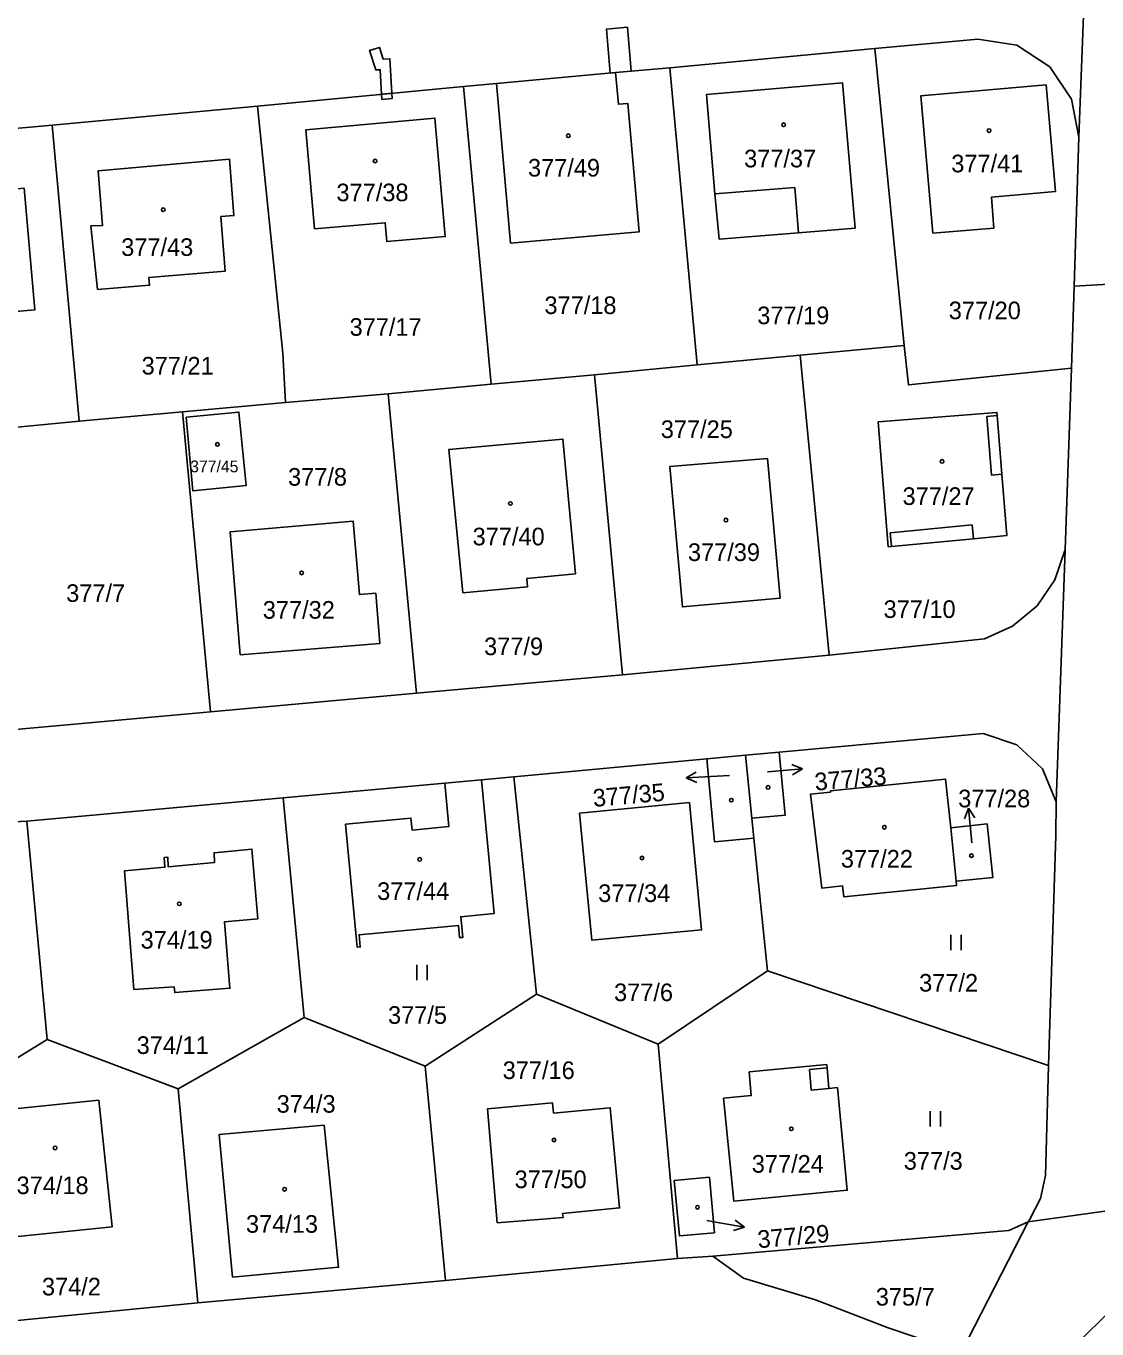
# Model space of a CAD drawing. Extents: x -757266 to -753360, y -1162585 to -1157740.
# Drawn here: x -754263.6 to -754160.3, y -1160683.4 to -1160557.6 of the extents above; entities that cross this region are included whole.
import ezdxf

# ---------------------------------------------------------------- set-up
doc = ezdxf.new("R2010")
doc.units = 0
for name, color, linetype in [('Hranice parcel', 7, 'Continuous'), ('Parcelní čísla', 7, 'Continuous'), ('Pop  PČ popisy', 7, 'Continuous'), ('Vnitřní kresba', 7, 'Continuous'), ('Věcná břemena k části', 7, 'Continuous'), ('Značky budov', 7, 'Continuous'), ('Značky kultur', 7, 'Continuous')]:
    doc.layers.add(name, color=color, linetype=linetype)

msp = doc.modelspace()

# ---------------------------------------------------------------- linework, layer by layer
at = {"layer": 'Hranice parcel'}
for p, q in [((-754181.69, -1160559.81), (-754201.48, -1160561.65)), ((-754178.86, -1160588.46), (-754181.69, -1160559.81)), ((-754218.2, -1160563.16), (-754206.72, -1160562.12)), ((-754201.48, -1160561.65), (-754206.72, -1160562.12)), ((-754198.82, -1160590.35), (-754201.48, -1160561.65)), ((-754221.39, -1160563.45), (-754241.26, -1160565.35)), ((-754218.2, -1160563.16), (-754221.39, -1160563.45)), ((-754218.7, -1160592.21), (-754221.39, -1160563.45)), ((-754241.26, -1160565.35), (-754261.06, -1160567.2)), ((-754261.06, -1160567.2), (-754281.04, -1160569.04)), ((-754261.06, -1160567.2), (-754258.46, -1160595.77)), ((-754162.46, -1160582.75), (-754162, -1160568.36)), ((-754153.45, -1160582.24), (-754162.46, -1160582.75)), ((-754162.46, -1160582.75), (-754162.71, -1160590.67)), ((-754178.86, -1160588.46), (-754188.9, -1160589.41)), ((-754198.82, -1160590.35), (-754188.9, -1160589.41)), ((-754188.9, -1160589.41), (-754186.08, -1160618.35)), ((-754208.75, -1160591.29), (-754218.7, -1160592.21)), ((-754208.75, -1160591.29), (-754198.82, -1160590.35)), ((-754206.05, -1160620.25), (-754208.75, -1160591.29)), ((-754162.71, -1160590.67), (-754163.31, -1160608.15)), ((-754218.7, -1160592.21), (-754228.65, -1160593.13)), ((-754228.65, -1160593.13), (-754238.55, -1160593.97)), ((-754225.91, -1160622.02), (-754228.65, -1160593.13)), ((-754248.48, -1160594.88), (-754258.46, -1160595.77)), ((-754238.55, -1160593.97), (-754248.48, -1160594.88)), ((-754245.8, -1160623.83), (-754248.48, -1160594.88)), ((-754258.46, -1160595.77), (-754268.45, -1160596.74)), ((-754163.31, -1160608.15), (-754164.2, -1160632.51)), ((-754206.05, -1160620.25), (-754186.08, -1160618.35)), ((-754225.91, -1160622.02), (-754206.05, -1160620.25)), ((-754245.8, -1160623.83), (-754225.91, -1160622.02)), ((-754265.67, -1160625.65), (-754245.8, -1160623.83)), ((-754190.91, -1160627.71), (-754194.18, -1160628.01)), ((-754197.91, -1160628.36), (-754216.51, -1160630.11)), ((-754194.18, -1160628.01), (-754197.91, -1160628.36)), ((-754194.18, -1160628.01), (-754193.56, -1160634.09)), ((-754216.51, -1160630.11), (-754219.65, -1160630.39)), ((-754214.32, -1160651.09), (-754216.51, -1160630.11)), ((-754223.19, -1160630.71), (-754238.79, -1160632.12)), ((-754219.65, -1160630.39), (-754223.19, -1160630.71)), ((-754238.79, -1160632.12), (-754263.53, -1160634.4)), ((-754236.75, -1160653.33), (-754238.79, -1160632.12)), ((-754193.56, -1160634.09), (-754193.36, -1160636.03)), ((-754261.56, -1160655.48), (-754263.53, -1160634.4)), ((-754173.83, -1160640.19), (-754174.36, -1160635.03)), ((-754193.36, -1160636.03), (-754192.04, -1160648.83)), ((-754192.04, -1160648.83), (-754202.58, -1160655.9)), ((-754192.04, -1160648.83), (-754164.91, -1160657.98)), ((-754225.08, -1160658.04), (-754214.32, -1160651.09)), ((-754214.32, -1160651.09), (-754202.58, -1160655.9)), ((-754236.75, -1160653.33), (-754248.9, -1160660.23)), ((-754225.08, -1160658.04), (-754236.75, -1160653.33)), ((-754261.56, -1160655.48), (-754272.96, -1160662.48)), ((-754248.9, -1160660.23), (-754261.56, -1160655.48)), ((-754202.58, -1160655.9), (-754200.73, -1160676.61)), ((-754223.11, -1160678.74), (-754225.08, -1160658.04)), ((-754247, -1160680.9), (-754248.9, -1160660.23)), ((-754143.15, -1160666.27), (-754187.69, -1160709.59)), ((-754151.09, -1160670.84), (-754166.88, -1160673.08)), ((-754200.73, -1160676.61), (-754223.11, -1160678.74)), ((-754197.31, -1160676.39), (-754200.73, -1160676.61)), ((-754247, -1160680.9), (-754223.11, -1160678.74)), ((-754271.17, -1160683.26), (-754247, -1160680.9))]:
    msp.add_line(p, q, dxfattribs=at)
for points in [[(-754162.93, -1160496.19), (-754162.15, -1160516.26), (-754161.24, -1160536.8), (-754160.91, -1160539.8), (-754162, -1160568.36)], [(-754162, -1160568.36), (-754162.71, -1160564.7), (-754164.81, -1160561.56), (-754167.99, -1160559.49), (-754171.74, -1160558.88), (-754181.69, -1160559.81)], [(-754206.72, -1160562.12), (-754206.43, -1160565.18), (-754205.53, -1160565.1), (-754204.43, -1160577.5), (-754216.83, -1160578.6), (-754218.2, -1160563.16)], [(-754183.58, -1160577.15), (-754189.06, -1160577.59), (-754196.7, -1160578.21), (-754197.11, -1160573.83), (-754197.93, -1160564.24), (-754184.79, -1160563.12), (-754183.58, -1160577.15)], [(-754170.21, -1160577.13), (-754176.08, -1160577.61), (-754177.24, -1160564.36), (-754165.16, -1160563.32), (-754164.26, -1160573.6), (-754170.44, -1160574.16), (-754170.21, -1160577.13)], [(-754241.26, -1160565.35), (-754238.82, -1160589.21), (-754238.55, -1160593.97)], [(-754235.76, -1160577.22), (-754236.58, -1160567.64), (-754224.13, -1160566.51), (-754223.14, -1160577.96), (-754228.78, -1160578.43), (-754228.93, -1160576.62), (-754235.76, -1160577.22)], [(-754244.37, -1160581.3), (-754251.74, -1160581.89), (-754251.68, -1160582.65), (-754256.69, -1160583.06), (-754257.34, -1160576.9), (-754256.2, -1160576.88), (-754256.65, -1160571.61), (-754243.96, -1160570.49), (-754243.53, -1160575.93), (-754244.79, -1160576.03), (-754244.37, -1160581.3)], [(-754276.66, -1160582.75), (-754277.47, -1160573.56), (-754271.09, -1160572.99), (-754271.01, -1160573.97), (-754263.79, -1160573.29), (-754262.76, -1160585.03), (-754270.45, -1160585.71), (-754270.77, -1160582.17), (-754276.66, -1160582.75)], [(-754162.71, -1160590.67), (-754178.44, -1160592.27), (-754178.86, -1160588.46)], [(-754248.15, -1160595.39), (-754243.05, -1160594.89), (-754242.34, -1160601.98), (-754247.49, -1160602.51), (-754248.15, -1160595.39)], [(-754180.09, -1160607.87), (-754180.39, -1160607.9), (-754181.37, -1160595.85), (-754169.9, -1160594.93), (-754169.88, -1160595.23), (-754169.42, -1160600.9), (-754168.95, -1160606.82), (-754172.17, -1160607.12), (-754180.09, -1160607.87)], [(-754215.26, -1160610.95), (-754215.19, -1160611.75), (-754221.43, -1160612.34), (-754222.8, -1160598.52), (-754211.79, -1160597.51), (-754210.56, -1160610.51), (-754215.26, -1160610.95)], [(-754190.83, -1160612.87), (-754200.26, -1160613.71), (-754201.46, -1160600.15), (-754192.03, -1160599.39), (-754190.83, -1160612.87)], [(-754242.93, -1160618.34), (-754243.91, -1160606.47), (-754232.01, -1160605.43), (-754231.43, -1160612.51), (-754229.85, -1160612.38), (-754229.45, -1160617.23), (-754242.93, -1160618.34)], [(-754186.08, -1160618.35), (-754171.09, -1160616.8), (-754168.41, -1160615.56), (-754166.02, -1160613.61), (-754164.32, -1160611.08), (-754163.31, -1160608.15)], [(-754164.2, -1160632.51), (-754165.51, -1160629.34), (-754167.99, -1160627.03), (-754171.23, -1160625.91), (-754190.91, -1160627.71)], [(-754190.91, -1160627.71), (-754190.35, -1160633.82), (-754193.56, -1160634.09)], [(-754193.36, -1160636.03), (-754197.15, -1160636.39), (-754197.91, -1160628.36)], [(-754173.83, -1160640.19), (-754173.79, -1160640.59), (-754184.68, -1160641.68), (-754184.79, -1160640.64), (-754186.8, -1160640.84), (-754187.88, -1160631.77), (-754185.95, -1160631.58), (-754185.97, -1160631.46), (-754174.85, -1160630.33), (-754174.36, -1160635.03)], [(-754219.65, -1160630.39), (-754218.41, -1160643.29), (-754221.65, -1160643.61), (-754221.45, -1160645.62), (-754221.75, -1160645.63), (-754221.86, -1160644.46), (-754231.46, -1160645.36), (-754231.35, -1160646.53), (-754231.64, -1160646.56), (-754232.75, -1160634.69), (-754226.46, -1160634.09), (-754226.34, -1160635.25), (-754222.79, -1160634.9), (-754223.19, -1160630.71)], [(-754210.17, -1160633.6), (-754199.57, -1160632.6), (-754198.41, -1160644.89), (-754209.01, -1160645.86), (-754210.17, -1160633.6)], [(-754164.2, -1160632.51), (-754164.22, -1160635.79), (-754164.91, -1160657.98)], [(-754287.61, -1160636.71), (-754287.71, -1160635.66), (-754263.53, -1160634.4)], [(-754174.36, -1160635.03), (-754170.83, -1160634.66), (-754170.3, -1160639.83), (-754173.83, -1160640.19)], [(-754249.29, -1160650.37), (-754253.2, -1160650.63), (-754254.1, -1160639.19), (-754250.2, -1160638.83), (-754250.27, -1160637.9), (-754249.92, -1160637.86), (-754249.87, -1160638.81), (-754245.42, -1160638.38), (-754245.45, -1160637.44), (-754241.79, -1160637.08), (-754241.24, -1160643.83), (-754244.44, -1160644.09), (-754243.92, -1160650.52), (-754249.24, -1160650.94), (-754249.29, -1160650.37)], [(-754193.82, -1160658.59), (-754186.32, -1160657.89), (-754186.29, -1160658.19), (-754186.11, -1160660.19), (-754185.3, -1160660.11), (-754184.34, -1160670.02), (-754195.28, -1160671.08), (-754196.28, -1160661.13), (-754193.61, -1160660.88), (-754193.82, -1160658.59)], [(-754164.91, -1160657.98), (-754165.22, -1160668.6), (-754165.7, -1160670.81), (-754166.74, -1160672.82), (-754166.88, -1160673.08)], [(-754265.31, -1160674.59), (-754266.59, -1160662.35), (-754256.57, -1160661.33), (-754255.27, -1160673.54), (-754265.31, -1160674.59)], [(-754212.69, -1160662.57), (-754207.21, -1160662.06), (-754206.31, -1160671.73), (-754211.81, -1160672.26), (-754211.77, -1160672.65), (-754218.12, -1160673.15), (-754219.07, -1160662.17), (-754212.78, -1160661.59), (-754212.69, -1160662.57)], [(-754243.67, -1160678.41), (-754244.96, -1160664.64), (-754234.83, -1160663.74), (-754233.44, -1160677.45), (-754243.67, -1160678.41)], [(-754197.64, -1160668.75), (-754197.17, -1160674.12), (-754200.54, -1160674.42), (-754201.04, -1160669.06), (-754197.64, -1160668.75)], [(-754166.88, -1160673.08), (-754173.36, -1160685.67), (-754180.39, -1160683.31), (-754187.4, -1160680.59), (-754194.36, -1160678.52), (-754197.31, -1160676.39)], [(-754166.88, -1160673.08), (-754168.75, -1160673.89), (-754197.31, -1160676.39)]]:
    msp.add_lwpolyline(points, dxfattribs=at)
at = {"layer": 'Pop  PČ popisy'}
for p, q in [((-754188.66, -1160629.338), (-754189.702, -1160628.927)), ((-754199.897, -1160630.207), (-754198.923, -1160629.655)), ((-754196.9, -1160630.05), (-754199.897, -1160630.207)), ((-754199.897, -1160630.207), (-754198.871, -1160630.655)), ((-754195.72, -1160629.98), (-754196.9, -1160630.05)), ((-754192.05, -1160629.63), (-754191.65, -1160629.6)), ((-754191.65, -1160629.6), (-754188.66, -1160629.338)), ((-754188.66, -1160629.338), (-754189.614, -1160629.925)), ((-754172.632, -1160633.12), (-754173.043, -1160634.162)), ((-754172.37, -1160636.11), (-754172.632, -1160633.12)), ((-754172.632, -1160633.12), (-754172.045, -1160634.074)), ((-754172.33, -1160636.48), (-754172.37, -1160636.11)), ((-754197.89, -1160672.93), (-754197.21, -1160673.05)), ((-754197.21, -1160673.05), (-754194.255, -1160673.571)), ((-754194.255, -1160673.571), (-754195.154, -1160672.904)), ((-754194.255, -1160673.571), (-754195.328, -1160673.89))]:
    msp.add_line(p, q, dxfattribs=at)
at = {"layer": 'Vnitřní kresba'}
for p, q in [((-754197.11, -1160573.83), (-754189.42, -1160573.21)), ((-754189.42, -1160573.21), (-754189.06, -1160577.59)), ((-754169.88, -1160595.23), (-754170.89, -1160595.31)), ((-754170.89, -1160595.31), (-754170.44, -1160600.98)), ((-754170.44, -1160600.98), (-754169.42, -1160600.9)), ((-754172.3, -1160605.79), (-754180.22, -1160606.54)), ((-754172.17, -1160607.12), (-754172.3, -1160605.79)), ((-754180.22, -1160606.54), (-754180.09, -1160607.87)), ((-754186.29, -1160658.19), (-754188, -1160658.35)), ((-754188, -1160658.35), (-754187.82, -1160660.34)), ((-754187.82, -1160660.34), (-754186.11, -1160660.19))]:
    msp.add_line(p, q, dxfattribs=at)
at = {"layer": 'Věcná břemena k části'}
for points in [[(-754207.22, -1160562.17), (-754206.72, -1160562.12), (-754205.19, -1160561.98), (-754205.56, -1160557.75), (-754207.59, -1160557.93)], [(-754228.29, -1160564.11), (-754228.48, -1160560.79), (-754229.13, -1160560.83), (-754229.48, -1160559.69), (-754230.44, -1160559.98), (-754229.85, -1160561.87), (-754229.42, -1160561.85), (-754229.28, -1160564.2)], [(-754229.28, -1160564.2), (-754229.25, -1160564.71), (-754228.26, -1160564.61), (-754228.29, -1160564.11)]]:
    msp.add_lwpolyline(points, close=True, dxfattribs=at)
at = {"layer": 'Značky budov'}
for centre in [(-754190.4868, -1160567.1592), (-754211.2668, -1160568.2192), (-754170.6568, -1160567.7192), (-754229.9068, -1160570.6592), (-754250.3568, -1160575.3592), (-754245.1268, -1160598.0092), (-754175.1968, -1160599.6592), (-754216.8468, -1160603.7192), (-754196.0568, -1160605.3192), (-754236.9968, -1160610.4192), (-754191.9868, -1160631.1292), (-754195.5368, -1160632.3592), (-754180.7668, -1160634.9692), (-754204.1568, -1160637.9392), (-754172.3668, -1160637.7192), (-754225.5968, -1160638.0792), (-754248.8068, -1160642.3692), (-754189.7468, -1160664.0892), (-754212.6468, -1160665.1692), (-754260.7868, -1160665.9292), (-754238.6468, -1160669.9192), (-754198.7968, -1160671.6592)]:
    msp.add_circle(centre, 0.175, dxfattribs=at)
at = {"layer": 'Značky kultur'}
for p, q in [((-754174.361, -1160646.85), (-754174.361, -1160645.35)), ((-754173.36, -1160646.85), (-754173.36, -1160645.35)), ((-754225.871, -1160649.75), (-754225.871, -1160648.25)), ((-754224.87, -1160649.75), (-754224.87, -1160648.25)), ((-754176.341, -1160663.87), (-754176.341, -1160662.37)), ((-754175.34, -1160663.87), (-754175.34, -1160662.37))]:
    msp.add_line(p, q, dxfattribs=at)

# ---------------------------------------------------------------- texts
at = {"layer": 'Parcelní čísla'}
for s, height, p in [('377/37', 1.7, (-754194.3, -1160571.27)), ('377/41', 1.7, (-754174.31, -1160571.75)), ('377/49', 1.7, (-754215.157, -1160572.16)), ('377/38', 1.7, (-754233.64, -1160574.54)), ('377/43', 1.7, (-754254.41, -1160579.82)), ('377/18', 1.7, (-754213.567, -1160585.43)), ('377/19', 1.7, (-754193.03, -1160586.41)), ('377/20', 1.7, (-754174.55, -1160585.93)), ('377/17', 1.7, (-754232.37, -1160587.53)), ('377/21', 1.7, (-754252.44, -1160591.27)), ('377/25', 1.7, (-754202.34, -1160597.4)), ('377/45', 1.139, (-754247.754, -1160600.709)), ('377/8', 1.7, (-754238.31, -1160602)), ('377/27', 1.7, (-754179.01, -1160603.86)), ('377/40', 1.7, (-754220.5, -1160607.76)), ('377/39', 1.7, (-754199.72, -1160609.27)), ('377/7', 1.7, (-754259.72, -1160613.22)), ('377/32', 1.7, (-754240.75, -1160614.84)), ('377/10', 1.7, (-754180.84, -1160614.77)), ('377/9', 1.7, (-754219.39, -1160618.36)), ('377/28', 1.7, (-754173.64, -1160633.05)), ('377/22', 1.7, (-754184.96, -1160638.87)), ('377/44', 1.7, (-754229.71, -1160641.99)), ('377/34', 1.7, (-754208.38, -1160642.19)), ('374/19', 1.7, (-754252.54, -1160646.69)), ('377/2', 1.7, (-754177.41, -1160650.84)), ('377/6', 1.7, (-754206.85, -1160651.76)), ('377/5', 1.7, (-754228.66, -1160653.95)), ('374/11', 1.7, (-754252.92, -1160656.86)), ('377/16', 1.7, (-754217.597, -1160659.28)), ('374/3', 1.7, (-754239.41, -1160662.53)), ('377/24', 1.7, (-754193.56, -1160668.32)), ('377/3', 1.7, (-754178.89, -1160668.03)), ('377/50', 1.7, (-754216.447, -1160669.81)), ('374/18', 1.7, (-754264.51, -1160670.39)), ('374/13', 1.7, (-754242.37, -1160674.12)), ('374/2', 1.7, (-754262.06, -1160680.17)), ('375/7', 1.7, (-754181.59, -1160681.15))]:
    msp.add_text(s, height=height, dxfattribs=at).set_placement(p)
for s, p in [('377/33', (-754187.421, -1160631.447)), ('377/35', (-754208.821, -1160633.014)), ('377/29', (-754192.931, -1160675.617))]:
    msp.add_text(s, height=1.7, rotation=5, dxfattribs=at).set_placement(p)

doc.saveas('drawing.dxf')
